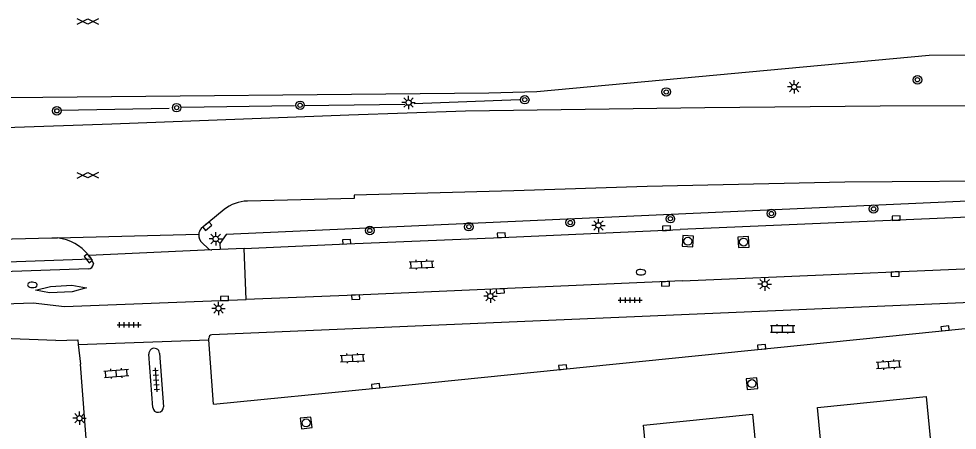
# Model space of a CAD drawing. Extents: x 131000 to 133013, y 393000 to 396501.
# Drawn here: x 132713.3 to 132801.2, y 395018.8 to 395057.4 of the extents above; entities that cross this region are included whole.
import ezdxf

# ---------------------------------------------------------------- set-up
doc = ezdxf.new("R2010")
doc.units = 0
for name, color, linetype in [('gg-afsc-hekwerk', 7, 'Continuous'), ('gg-knt-verharding', 7, 'Continuous'), ('gg-knt-verharding nz', 7, 'Continuous'), ('gt-grn-groengrens', 7, 'Continuous'), ('gt-symb-boom', 7, 'Continuous'), ('gt-symb-brandkraan', 7, 'Continuous'), ('gt-symb-gesloten verharding', 7, 'Continuous'), ('gt-symb-klinker verharding', 7, 'Continuous'), ('gt-symb-kolk', 7, 'Continuous'), ('gt-symb-lichtmast', 7, 'Continuous'), ('gt-symb-rioolschacht', 7, 'Continuous'), ('gt-symb-tegel verharding', 7, 'Continuous')]:
    doc.layers.add(name, color=color, linetype=linetype)

# ---------------------------------------------------------------- blocks, each defined once
blk = doc.blocks.new('gt0-KL1')
at = {"layer": 'gt-symb-klinker verharding'}
for p, q in [((-1.15, 0.3), (1.15, 0.3)), ((-1, -0.3), (-1, 0.3)), ((-0.5, 0.3), (-0.5, 0.45)), ((0, -0.3), (0, 0.3)), ((0.5, 0.3), (0.5, 0.45)), ((1, -0.3), (1, 0.3)), ((-1.15, -0.3), (1.15, -0.3)), ((-0.5, -0.45), (-0.5, -0.3)), ((0.5, -0.45), (0.5, -0.3))]:
    blk.add_line(p, q, dxfattribs=at)
blk = doc.blocks.new('gt0-KOLK')
at = {"layer": 'gt-symb-kolk'}
blk.add_lwpolyline([(0, 0), (0.375, 0), (0.375, 0.4), (-0.375, 0.4), (-0.375, 0), (0, 0)], dxfattribs=at)
blk = doc.blocks.new('gt0-LMAST')
at = {"layer": 'gt-symb-lichtmast'}
for p, q in [((-0.182, 0.173), (-0.447, 0.438)), ((-0.005, 0.246), (-0.005, 0.621)), ((0.172, 0.173), (0.437, 0.438)), ((-0.255, -0.004), (-0.63, -0.004)), ((-0.182, -0.181), (-0.447, -0.446)), ((-0.005, -0.254), (-0.005, -0.629)), ((0.437, -0.446), (0.172, -0.181)), ((0.245, -0.004), (0.62, -0.004))]:
    blk.add_line(p, q, dxfattribs=at)
blk.add_circle((-0.005, -0.004), 0.25, dxfattribs=at)
blk = doc.blocks.new('gt0-BOOM')
at = {"layer": 'gt-symb-boom'}
for radius in [0.4, 0.2]:
    blk.add_circle((0, 0), radius, dxfattribs=at)
blk = doc.blocks.new('gt0-GESVH1')
at = {"layer": 'gt-symb-gesloten verharding'}
for p, q in [((-0.992, -0.261), (0.008, 0.239)), ((0.008, -0.261), (-0.992, 0.239)), ((0.008, 0.239), (1.008, -0.261)), ((1.008, 0.239), (0.008, -0.261))]:
    blk.add_line(p, q, dxfattribs=at)
blk = doc.blocks.new('gt0-BR')
at = {"layer": 'gt-symb-brandkraan'}
for centre, radius, start, end in [((-0.244, 0), 0.206, 107.56694, 252.43307), ((0.599, -2.664), 3, 106.89205, 107.56694), ((0, -0.691), 0.938, 73.10799, 106.89205), ((-0.599, -2.664), 3, 72.43309, 73.10799), ((0.244, 0), 0.206, 287.56695, 72.43309), ((0.599, 2.664), 3, 252.43307, 253.10797), ((0, 0.691), 0.938, 253.10797, 286.89206), ((-0.599, 2.664), 3, 286.89206, 287.56695)]:
    blk.add_arc(centre, radius, start, end, dxfattribs=at)
blk = doc.blocks.new('gt0-RS')
at = {"layer": 'gt-symb-rioolschacht'}
blk.add_lwpolyline([(-0.5, -0.5), (0.5, -0.5), (0.5, 0.5), (-0.5, 0.5)], close=True, dxfattribs=at)
blk.add_circle((0, 0), 0.375, dxfattribs=at)
blk = doc.blocks.new('gt0-TEG1')
at = {"layer": 'gt-symb-tegel verharding'}
for p, q in [((-1.125, 0), (1.125, 0)), ((-0.9, -0.25), (-0.9, 0.25)), ((-0.45, -0.25), (-0.45, 0.25)), ((0, -0.25), (0, 0.25)), ((0.45, -0.25), (0.45, 0.25)), ((0.9, -0.25), (0.9, 0.25))]:
    blk.add_line(p, q, dxfattribs=at)

msp = doc.modelspace()

# ---------------------------------------------------------------- linework, layer by layer
at = {"layer": 'gg-afsc-hekwerk'}
for p, q in [((132727.331, 395048.974), (132717.168, 395048.803)), ((132739.085, 395049.23), (132728.515, 395049.076)), ((132749.416, 395049.348), (132739.93, 395049.218)), ((132760.176, 395049.803), (132750.298, 395049.411)), ((132721.012, 395000), (132719.025, 395024.978))]:
    msp.add_line(p, q, dxfattribs=at)
at = {"layer": 'gg-knt-verharding'}
for p, q in [((132732.488, 395039.498), (132730.344, 395037.71)), ((132730.114, 395037.157), (132716.888, 395036.829)), ((132730.957, 395035.881), (132730.474, 395036.343)), ((132732.125, 395035.747), (132731.345, 395035.711)), ((132734.367, 395035.852), (132732.125, 395035.747)), ((132734.572, 395031.048), (132734.367, 395035.852)), ((132719.784, 395035.224), (132719.806, 395035.196)), ((132719.806, 395035.196), (132720.046, 395034.884)), ((132720.046, 395034.884), (132720.249, 395034.41)), ((132719.758, 395033.922), (132711.777, 395033.661)), ((132717.536, 395030.403), (132734.572, 395031.048)), ((132814.035, 395031.256), (132731.333, 395027.755)), ((132718.826, 395026.825), (132731.072, 395027.26)), ((132731.072, 395027.26), (132731.059, 395027.44)), ((132731.496, 395021.227), (132731.072, 395027.26)), ((132718.826, 395026.825), (132719.025, 395024.978)), ((132725.811, 395020.934), (132725.447, 395025.936)), ((132726.449, 395026.018), (132726.802, 395021.004))]:
    msp.add_line(p, q, dxfattribs=at)
for points in [[(132678.76, 395049.914), (132712.3, 395050.02), (132757.3, 395050.44), (132761.79, 395050.561), (132798.56, 395053.97), (132908.84, 395054.653)], [(132678.76, 395046.193), (132680.74, 395046.229), (132701.059, 395046.809), (132721.973, 395047.551), (132744.177, 395048.398), (132755.123, 395048.762), (132777.548, 395049.063), (132793.956, 395049.218), (132814.217, 395049.305), (132829.796, 395049.271), (132852.49, 395049.291), (132876.724, 395049.411), (132895.433, 395049.543), (132911.339, 395049.636), (132912.189, 395049.816), (132912.911, 395049.95)], [(132823.458, 395042.237), (132808.429, 395042.203), (132790.651, 395042.061), (132772.147, 395041.674), (132759.643, 395041.268), (132744.692, 395040.851), (132744.682, 395040.548), (132734.671, 395040.293)], [(132822.386, 395039.401), (132811.197, 395039.17), (132810.981, 395039.149), (132775.236, 395037.627)], [(132734.367, 395035.852), (132743.994, 395036.282), (132758.472, 395036.884), (132775.236, 395037.627)], [(132716.888, 395036.829), (132716.341, 395036.815), (132677.843, 395035.856)], [(132775.454, 395032.801), (132812.072, 395034.363), (132822.357, 395034.588)], [(132775.454, 395032.801), (132744.804, 395031.469), (132734.572, 395031.048)], [(132711.895, 395030.656), (132714.608, 395030.742), (132717.536, 395030.403)], [(132716.734, 395027.206), (132711.727, 395027.393), (132703.697, 395027.088), (132699.704, 395026.879), (132697.683, 395026.712)], [(132716.734, 395027.206), (132718.799, 395027.283), (132718.826, 395026.825)]]:
    msp.add_lwpolyline(points, dxfattribs=at)
for centre, radius, start, end in [((132734.802, 395036.54), 3.756, 91.99374, 128.02726), ((132731.057, 395037.089), 0.946, 138.96033, 175.87353), ((132716.422, 395032.573), 4.282, 38.25765, 83.7508), ((132731.055, 395037.087), 0.944, 175.73002, 231.9858), ((132731.352, 395036.255), 0.544, 223.41554, 269.26375), ((132719.749, 395034.422), 0.501, 271.07742, 358.57143), ((132731.378, 395027.439), 0.319, 98.16889, 179.79493), ((132725.948, 395025.98), 0.503, 4.33865, 185.01825), ((132726.306, 395020.97), 0.497, 184.10202, 3.97882)]:
    msp.add_arc(centre, radius, start, end, dxfattribs=at)
at = {"layer": 'gg-knt-verharding nz'}
msp.add_line((132731.345, 395035.711), (132719.806, 395035.196), dxfattribs=at)
for points in [[(132719.594, 395032.151), (132718.243, 395031.769), (132716.148, 395031.688), (132714.821, 395031.923), (132716.214, 395032.293), (132718.217, 395032.415), (132719.594, 395032.151)], [(132731.496, 395021.227), (132746.723, 395022.737), (132814.256, 395029.577), (132814.035, 395031.256)], [(132789.753, 395003.451), (132788.08, 395020.932), (132798.262, 395021.957), (132799.958, 395004.477)], [(132773.469, 395001.813), (132771.789, 395019.275), (132781.992, 395020.297), (132783.688, 395002.841)]]:
    msp.add_lwpolyline(points, dxfattribs=at)
at = {"layer": 'gt-grn-groengrens'}
for points in [[(132820.173, 395040.767), (132803.552, 395040.354), (132732.7, 395037.154)], [(132732.7, 395037.154), (132732.098, 395036.328), (132732.125, 395035.747)], [(132682.105, 395027.347), (132681.664, 395028.305), (132690.516, 395032.382), (132693.057, 395033.254), (132695.837, 395033.872), (132699.048, 395034.119), (132720.046, 395034.884)]]:
    msp.add_lwpolyline(points, dxfattribs=at)

# ---------------------------------------------------------------- block references
at = {"layer": 'gt-symb-boom'}
for p in [(132797.457, 395051.676), (132773.922, 395050.53), (132760.661, 395049.805), (132716.826, 395048.76), (132728.046, 395049.057), (132739.609, 395049.282), (132783.772, 395039.123), (132793.347, 395039.555), (132764.922, 395038.273), (132774.307, 395038.641), (132746.142, 395037.532), (132755.429, 395037.888)]:
    msp.add_blockref('gt0-BOOM', p, dxfattribs=at)
at = {"layer": 'gt-symb-brandkraan'}
for p, rotation in [((132771.544, 395033.621), -0.6302281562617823), ((132714.536, 395032.432), 178.62516521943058)]:
    msp.add_blockref('gt0-BR', p, dxfattribs=dict(at, rotation=rotation))
at = {"layer": 'gt-symb-gesloten verharding', "rotation": 0.3437705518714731}
for p in [(132719.713, 395057.155), (132719.712, 395042.721)]:
    msp.add_blockref('gt0-GESVH1', p, dxfattribs=at)
at = {"layer": 'gt-symb-klinker verharding'}
for p, rotation in [((132750.999, 395034.351), 2.4646633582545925), ((132744.527, 395025.559), 2.922472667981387), ((132794.748, 395024.942), -176.1592529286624), ((132722.403, 395024.134), 4.1305386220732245)]:
    msp.add_blockref('gt0-KL1', p, dxfattribs=dict(at, rotation=rotation))
msp.add_blockref('gt0-KL1', (132784.825, 395028.306), dxfattribs=at)
at = {"layer": 'gt-symb-kolk'}
for p, rotation in [((132795.465, 395038.493), 2.4074138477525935), ((132730.796, 395038.087), -140.17686397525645), ((132773.957, 395037.544), 2.464663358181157), ((132743.994, 395036.282), 2.579147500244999), ((132758.472, 395036.884), 2.407413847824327), ((132719.924, 395035.042), 127.6489164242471), ((132795.365, 395033.647), -177.59258615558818), ((132773.843, 395032.718), -177.53533664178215), ((132732.546, 395030.965), 2.1210964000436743), ((132744.804, 395031.469), -177.53533664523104), ((132758.364, 395032.053), -177.5353366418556), ((132800.069, 395028.147), 5.796100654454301), ((132782.874, 395026.401), 5.796100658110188), ((132764.247, 395024.508), 5.796100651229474), ((132746.723, 395022.737), 5.682084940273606)]:
    msp.add_blockref('gt0-KOLK', p, dxfattribs=dict(at, rotation=rotation))
at = {"layer": 'gt-symb-lichtmast'}
for p in [(132785.91, 395051.001), (132749.783, 395049.54), (132767.57, 395038.012), (132731.71, 395036.742), (132783.147, 395032.504), (132757.448, 395031.38), (132731.975, 395030.229), (132718.948, 395019.924)]:
    msp.add_blockref('gt0-LMAST', p, dxfattribs=at)
at = {"layer": 'gt-symb-rioolschacht'}
for p, rotation in [((132775.946, 395036.527), -2.693611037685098), ((132781.165, 395036.451), 3.326073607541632), ((132781.948, 395023.165), 5.796100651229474), ((132740.182, 395019.482), 5.796100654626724)]:
    msp.add_blockref('gt0-RS', p, dxfattribs=dict(at, rotation=rotation))
at = {"layer": 'gt-symb-tegel verharding'}
for p in [(132770.537, 395030.993), (132723.584, 395028.673)]:
    msp.add_blockref('gt0-TEG1', p, dxfattribs=at)
at = {"layer": 'gt-symb-tegel verharding', "rotation": -85.98782884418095}
msp.add_blockref('gt0-TEG1', (132726.122, 395023.517), dxfattribs=at)

doc.saveas('drawing.dxf')
